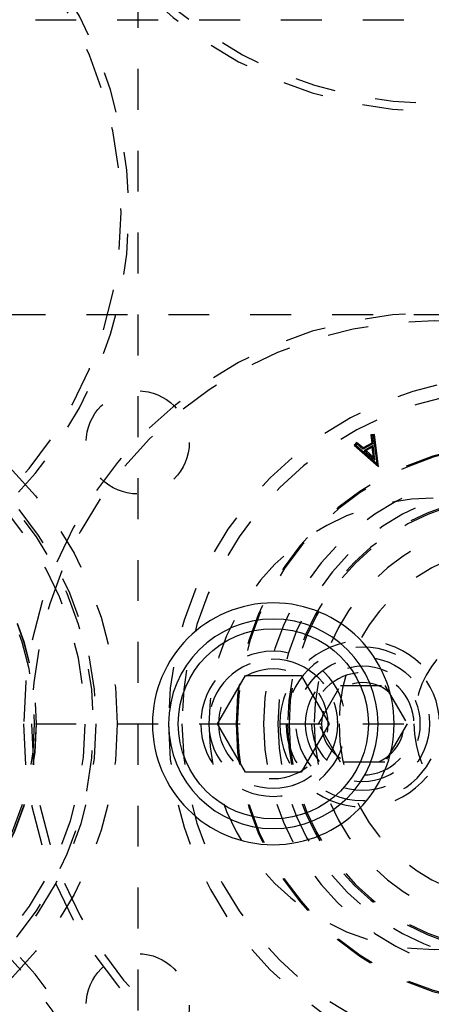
# Model space of a CAD drawing. Header units: inches. Extents: x 3 to 351, y 4 to 271.
# Tile 522 of 530: x 310.9 to 311.9, y 155.49 to 157.89. Entities that reach past the tile are written whole.
import ezdxf

# ---------------------------------------------------------------- set-up
doc = ezdxf.new("R2010")
doc.units = ezdxf.units.IN
doc.header["$LTSCALE"] = 0.5
doc.header["$MEASUREMENT"] = 0
doc.linetypes.add('DIVIDE', pattern=[0.393701, 0.19685, -0.098425, 0, -0.098425])
doc.linetypes.add('HIDDEN', pattern=[0.225, 0.15, -0.075])
doc.layers.add('MFB', color=7, linetype='Continuous')

msp = doc.modelspace()

# ---------------------------------------------------------------- linework, layer by layer
at = {"layer": 'MFB', "color": 254, "linetype": 'HIDDEN'}
for p, q in [((311.1875, 166.1736), (311.1875, 146.1736)), ((309.7375, 157.8936), (316.3375, 157.8936)), ((295.4625, 157.1736), (323.0875, 157.1736)), ((311.766, 156.8807), (311.7568, 156.8796)), ((311.766, 156.8807), (311.7568, 156.8796)), ((311.7568, 156.8796), (311.7595, 156.8588)), ((311.7598, 156.8773), (311.7568, 156.8796)), ((311.7568, 156.8796), (311.7595, 156.8588)), ((311.7598, 156.8773), (311.7568, 156.8796)), ((311.7637, 156.8778), (311.7598, 156.8773)), ((311.7637, 156.8778), (311.7598, 156.8773)), ((311.7598, 156.8773), (311.7623, 156.8573)), ((311.7598, 156.8773), (311.7623, 156.8573)), ((311.7637, 156.8778), (311.766, 156.8807)), ((311.7637, 156.8778), (311.766, 156.8807)), ((311.7725, 156.8089), (311.7637, 156.8778)), ((311.7725, 156.8089), (311.7637, 156.8778)), ((311.776, 156.8024), (311.766, 156.8807)), ((311.776, 156.8024), (311.766, 156.8807)), ((311.7225, 156.8611), (311.7165, 156.8541)), ((311.7225, 156.8611), (311.7165, 156.8541)), ((311.7202, 156.8544), (311.7165, 156.8541)), ((311.7202, 156.8544), (311.7165, 156.8541)), ((311.7165, 156.8541), (311.776, 156.8024)), ((311.7165, 156.8541), (311.776, 156.8024)), ((311.7228, 156.8574), (311.7202, 156.8544)), ((311.7228, 156.8574), (311.7202, 156.8544)), ((311.7202, 156.8544), (311.7725, 156.8089)), ((311.7202, 156.8544), (311.7725, 156.8089)), ((311.7228, 156.8574), (311.7225, 156.8611)), ((311.7383, 156.8474), (311.7225, 156.8611)), ((311.7383, 156.8474), (311.7225, 156.8611)), ((311.7228, 156.8574), (311.7225, 156.8611)), ((311.7379, 156.8442), (311.7228, 156.8574)), ((311.7379, 156.8442), (311.7228, 156.8574)), ((311.7623, 156.8573), (311.7379, 156.8442)), ((311.7623, 156.8573), (311.7379, 156.8442)), ((311.7379, 156.8442), (311.7383, 156.8474)), ((311.7379, 156.8442), (311.7383, 156.8474)), ((311.7595, 156.8588), (311.7383, 156.8474)), ((311.7595, 156.8588), (311.7383, 156.8474)), ((311.7629, 156.8532), (311.7411, 156.8415)), ((311.7629, 156.8532), (311.7411, 156.8415)), ((311.7607, 156.849), (311.7457, 156.8409)), ((311.7607, 156.849), (311.7457, 156.8409)), ((311.7623, 156.8573), (311.7595, 156.8588)), ((311.7623, 156.8573), (311.7595, 156.8588)), ((311.7629, 156.8532), (311.7607, 156.849)), ((311.7629, 156.8532), (311.7607, 156.849)), ((311.7638, 156.8252), (311.7607, 156.849)), ((311.7638, 156.8252), (311.7607, 156.849)), ((311.7673, 156.8187), (311.7629, 156.8532)), ((311.7673, 156.8187), (311.7629, 156.8532)), ((311.7411, 156.8415), (311.7457, 156.8409)), ((311.7411, 156.8415), (311.7673, 156.8187)), ((311.7411, 156.8415), (311.7673, 156.8187)), ((311.7411, 156.8415), (311.7457, 156.8409)), ((311.7457, 156.8409), (311.7638, 156.8252)), ((311.7457, 156.8409), (311.7638, 156.8252)), ((311.7673, 156.8187), (311.7638, 156.8252)), ((311.7673, 156.8187), (311.7638, 156.8252)), ((311.7725, 156.8089), (311.776, 156.8024)), ((311.7725, 156.8089), (311.776, 156.8024)), ((311.6293, 156.1736), (311.6834, 156.2673)), ((311.6834, 156.2673), (311.7916, 156.2673)), ((311.7916, 156.2673), (311.8458, 156.1736)), ((311.6834, 156.0798), (311.6293, 156.1736)), ((311.8458, 156.1736), (311.7916, 156.0798)), ((311.7916, 156.0798), (311.6834, 156.0798))]:
    msp.add_line(p, q, dxfattribs=at)
at = {"layer": 'MFB', "color": 132, "linetype": 'Continuous'}
for p, q in [((311.3824, 156.1736), (311.4506, 156.2917)), ((311.4506, 156.2917), (311.587, 156.2917)), ((311.587, 156.2917), (311.6552, 156.1736)), ((311.4506, 156.0555), (311.3824, 156.1736)), ((311.6552, 156.1736), (311.587, 156.0555)), ((311.587, 156.0555), (311.4506, 156.0555))]:
    msp.add_line(p, q, dxfattribs=at)
at = {"layer": 'MFB', "color": 100, "linetype": 'DIVIDE'}
msp.add_line((291.9375, 156.1736), (326.7376, 156.1736), dxfattribs=at)
at = {"layer": 'MFB', "color": 254, "linetype": 'HIDDEN', "extrusion": (0, 0, -1)}
for centre, radius in [((-311.9125, 158.6736), 1.0039), ((-311.9125, 158.6736), 0.9843), ((-310.1625, 157.4236), 1.0039), ((-310.1625, 157.4236), 0.9843), ((-311.9125, 156.1736), 1.0039), ((-311.9125, 156.1736), 0.9843), ((-312.1125, 156.1736), 0.85), ((-312.1125, 156.1736), 0.85), ((-310.2625, 156.1736), 0.8169), ((-312.1125, 156.1736), 0.8169), ((-312.1125, 156.1736), 0.8169), ((-310.2625, 156.1736), 0.7963), ((-312.1125, 156.1736), 0.6843), ((-312.1125, 156.1736), 0.6843), ((-312.1125, 156.1736), 0.6816), ((-312.1125, 156.1736), 0.6177), ((-312.1125, 156.1736), 0.5826), ((-311.9125, 156.1736), 0.5512), ((-312.1125, 156.1736), 0.5587), ((-312.1125, 156.1736), 0.5552), ((-312.1125, 156.1736), 0.4941), ((-312.1125, 156.1736), 0.433), ((-312.1125, 156.1736), 0.25), ((-311.7375, 156.1736), 0.2031), ((-311.7375, 156.1736), 0.1875), ((-311.5188, 156.1736), 0.1772), ((-311.5188, 156.1736), 0.1575), ((-311.7375, 156.1736), 0.1406), ((-311.5188, 156.1736), 0.1339), ((-311.7375, 156.1736), 0.125), ((-311.7375, 156.1736), 0.1005), ((-310.1625, 154.9236), 1.0039), ((-310.1625, 154.9236), 0.9843)]:
    msp.add_circle(centre, radius, dxfattribs=at)
at = {"layer": 'MFB', "color": 254, "linetype": 'HIDDEN'}
for centre, radius in [((310.2625, 156.1736), 0.875), ((310.2625, 156.1736), 0.875), ((310.2625, 156.1736), 0.8226), ((311.1875, 156.8611), 0.126), ((310.2625, 156.1736), 0.6768), ((310.2625, 156.1736), 0.6766), ((310.2625, 156.1736), 0.6722), ((311.7375, 156.1736), 0.163), ((311.1875, 155.4861), 0.126)]:
    msp.add_circle(centre, radius, dxfattribs=at)
at = {"layer": 'MFB', "color": 254, "linetype": 'Continuous', "extrusion": (0, 0, -1)}
msp.add_circle((-311.5188, 156.1736), 0.2953, dxfattribs=at)
at = {"layer": 'MFB', "color": 132, "linetype": 'Continuous', "extrusion": (0, 0, -1)}
msp.add_circle((-311.5188, 156.1736), 0.2559, dxfattribs=at)
at = {"layer": 'MFB', "color": 132, "linetype": 'Continuous'}
msp.add_circle((311.5188, 156.1736), 0.2323, dxfattribs=at)
at = {"layer": 'MFB', "color": 254, "linetype": 'HIDDEN'}
msp.add_arc((311.5188, 156.1736), 0.1575, 270, 180, dxfattribs=at)

doc.saveas('drawing.dxf')
